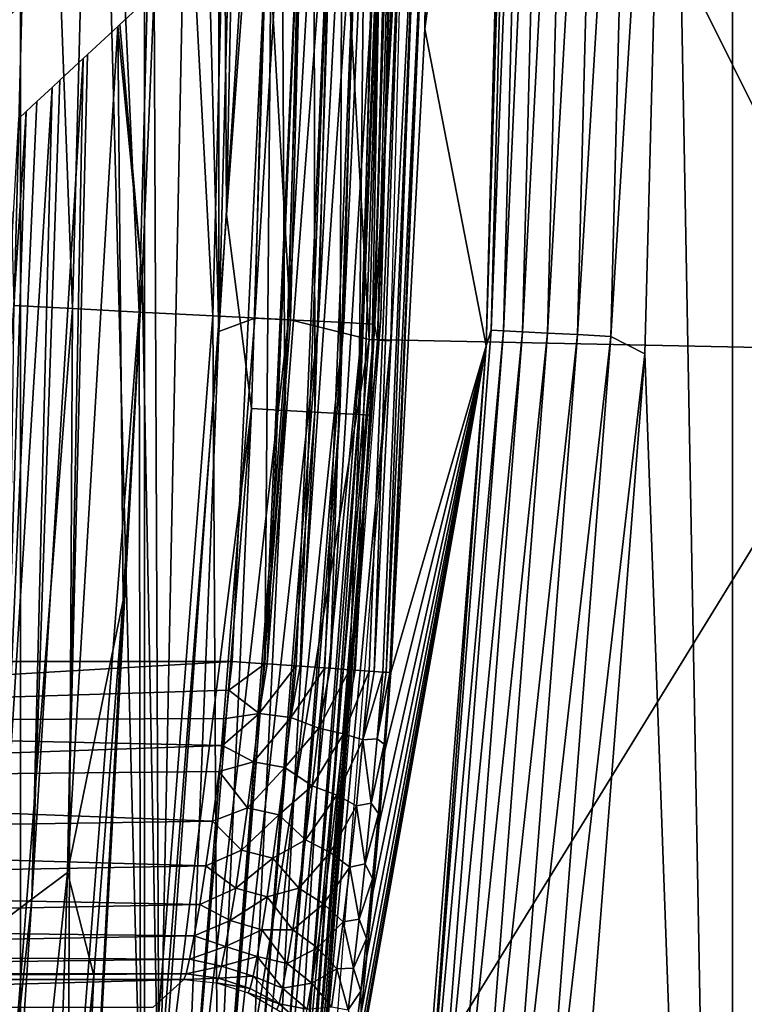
# Model space of a CAD drawing. Header units: millimetres. Extents: x -60 to 60, y -60 to 60.
# Tile 310 of 367: x 56.25 to 58.52, y -5.1 to -2. Entities that reach past the tile are written whole.
import ezdxf

# ---------------------------------------------------------------- set-up
doc = ezdxf.new("R2010")
doc.units = ezdxf.units.MM
doc.header["$LTSCALE"] = 81.481481
for name, color, linetype in [('1', 7, 'CONTINUOUS'), ('100', 7, 'CONTINUOUS'), ('116', 7, 'CONTINUOUS'), ('123', 7, 'CONTINUOUS'), ('183', 7, 'CONTINUOUS'), ('190', 7, 'CONTINUOUS'), ('198', 7, 'CONTINUOUS'), ('199', 7, 'CONTINUOUS'), ('2', 7, 'CONTINUOUS'), ('209', 7, 'CONTINUOUS'), ('210', 7, 'CONTINUOUS'), ('224', 7, 'CONTINUOUS'), ('226', 7, 'CONTINUOUS'), ('227', 7, 'CONTINUOUS'), ('291', 7, 'CONTINUOUS'), ('86', 7, 'CONTINUOUS')]:
    doc.layers.add(name, color=color, linetype=linetype)

msp = doc.modelspace()

# ---------------------------------------------------------------- linework, layer by layer
at = {"layer": '1', "color": 7, "linetype": 'Continuous', "true_color": 0xf5f5f5}
for points in [[(57.3448, -3.0049), (57.4234, 0), (58.933, -3.0374), (57.3448, -3.0049)], [(58.933, -3.0374), (57.4234, 0), (59.0112, 0), (58.933, -3.0374)], [(57.1089, -6.002), (57.3448, -3.0049), (58.933, -3.0374), (57.1089, -6.002)], [(58.6985, -6.0672), (57.1089, -6.002), (58.933, -3.0374), (58.6985, -6.0672)]]:
    msp.add_3dface(points, dxfattribs=at)
at = {"layer": '100', "color": 7, "linetype": 'Continuous', "true_color": 0xf5f5f5}
for points in [[(57.5198, -2.0275, 14.4913), (57.7914, 0, 28.0087), (57.5396, -1.3518, 14.4913), (57.5198, -2.0275, 14.4913)], [(57.7122, -3.0246, 28.0087), (57.7914, 0, 28.0087), (57.5198, -2.0275, 14.4913), (57.7122, -3.0246, 28.0087)], [(57.4126, -4.0525, 14.4913), (57.7122, -3.0246, 28.0087), (57.5198, -2.0275, 14.4913), (57.4126, -4.0525, 14.4913)], [(57.2661, -5.5434, 13.2474), (57.7122, -3.0246, 28.0087), (57.2755, -5.4864, 13.4703), (57.2661, -5.5434, 13.2474)], [(57.4748, -6.0408, 28.0087), (57.7122, -3.0246, 28.0087), (57.2661, -5.5434, 13.2474), (57.4748, -6.0408, 28.0087)], [(57.2755, -5.4864, 13.4703), (57.7122, -3.0246, 28.0087), (57.2878, -5.3957, 13.682), (57.2755, -5.4864, 13.4703)], [(57.2878, -5.3957, 13.682), (57.7122, -3.0246, 28.0087), (57.3027, -5.2729, 13.878), (57.2878, -5.3957, 13.682)], [(57.3027, -5.2729, 13.878), (57.7122, -3.0246, 28.0087), (57.3195, -5.1209, 14.0534), (57.3027, -5.2729, 13.878)], [(57.3195, -5.1209, 14.0534), (57.7122, -3.0246, 28.0087), (57.3378, -4.9431, 14.2039), (57.3195, -5.1209, 14.0534)], [(57.3378, -4.9431, 14.2039), (57.7122, -3.0246, 28.0087), (57.3568, -4.7437, 14.3256), (57.3378, -4.9431, 14.2039)], [(57.3568, -4.7437, 14.3256), (57.7122, -3.0246, 28.0087), (57.3758, -4.5274, 14.4155), (57.3568, -4.7437, 14.3256)], [(57.3758, -4.5274, 14.4155), (57.7122, -3.0246, 28.0087), (57.3945, -4.2976, 14.4715), (57.3758, -4.5274, 14.4155)], [(57.3945, -4.2976, 14.4715), (57.7122, -3.0246, 28.0087), (57.4126, -4.0525, 14.4913), (57.3945, -4.2976, 14.4715)]]:
    msp.add_3dface(points, dxfattribs=at)
at = {"layer": '116', "color": 7, "linetype": 'Continuous', "true_color": 0xf5f5f5}
for points in [[(56.3034, 0, -0.5022), (56.2288, -2.8984, -0.5022), (56.1516, 0, -0.7047), (56.3034, 0, -0.5022)], [(56.3034, 0, -0.5022), (56.4122, -2.9079, -0.3282), (56.2288, -2.8984, -0.5022), (56.3034, 0, -0.5022)], [(56.4871, 0, -0.3282), (56.4122, -2.9079, -0.3282), (56.3034, 0, -0.5022), (56.4871, 0, -0.3282)], [(56.4871, 0, -0.3282), (56.6222, -2.9187, -0.1875), (56.4122, -2.9079, -0.3282), (56.4871, 0, -0.3282)], [(56.6973, 0, -0.1875), (56.6222, -2.9187, -0.1875), (56.4871, 0, -0.3282), (56.6973, 0, -0.1875)], [(56.6973, 0, -0.1875), (56.8528, -2.9306, -0.0841), (56.6222, -2.9187, -0.1875), (56.6973, 0, -0.1875)], [(56.9283, 0, -0.0841), (56.8528, -2.9306, -0.0841), (56.6973, 0, -0.1875), (56.9283, 0, -0.0841)], [(56.9283, 0, -0.0841), (57.0975, -2.9432, -0.021), (56.8528, -2.9306, -0.0841), (56.9283, 0, -0.0841)], [(57.1733, 0, -0.021), (57.0975, -2.9432, -0.021), (56.9283, 0, -0.0841), (57.1733, 0, -0.021)], [(57.1733, 0, -0.021), (57.3448, -3.0049), (57.0975, -2.9432, -0.021), (57.1733, 0, -0.021)], [(57.4234, 0), (57.3448, -3.0049), (57.1733, 0, -0.021), (57.4234, 0)], [(56.4122, -2.9079, -0.3282), (56.1877, -5.8081, -0.3282), (56.2288, -2.8984, -0.5022), (56.4122, -2.9079, -0.3282)], [(56.4122, -2.9079, -0.3282), (56.3968, -5.8297, -0.1875), (56.1877, -5.8081, -0.3282), (56.4122, -2.9079, -0.3282)], [(56.6222, -2.9187, -0.1875), (56.3968, -5.8297, -0.1875), (56.4122, -2.9079, -0.3282), (56.6222, -2.9187, -0.1875)], [(56.6222, -2.9187, -0.1875), (56.6266, -5.8534, -0.0841), (56.3968, -5.8297, -0.1875), (56.6222, -2.9187, -0.1875)], [(56.8528, -2.9306, -0.0841), (56.6266, -5.8534, -0.0841), (56.6222, -2.9187, -0.1875), (56.8528, -2.9306, -0.0841)], [(56.8528, -2.9306, -0.0841), (56.8703, -5.8786, -0.021), (56.6266, -5.8534, -0.0841), (56.8528, -2.9306, -0.0841)], [(57.0975, -2.9432, -0.021), (56.8703, -5.8786, -0.021), (56.8528, -2.9306, -0.0841), (57.0975, -2.9432, -0.021)], [(57.0975, -2.9432, -0.021), (57.3448, -3.0049), (56.8703, -5.8786, -0.021), (57.0975, -2.9432, -0.021)], [(57.3448, -3.0049), (57.1089, -6.002), (56.8703, -5.8786, -0.021), (57.3448, -3.0049)]]:
    msp.add_3dface(points, dxfattribs=at)
at = {"layer": '123', "color": 7, "linetype": 'Continuous', "true_color": 0xf5f5f5}
for points in [[(57.7122, -3.0246, 28.0087), (57.7288, -2.9758, 28.118), (57.8055, 0, 28.118), (57.7122, -3.0246, 28.0087)], [(57.7914, 0, 28.0087), (57.7122, -3.0246, 28.0087), (57.8055, 0, 28.118), (57.7914, 0, 28.0087)], [(57.7667, -2.9777, 28.2221), (57.8434, 0, 28.2221), (57.7288, -2.9758, 28.118), (57.7667, -2.9777, 28.2221)], [(57.7288, -2.9758, 28.118), (57.8434, 0, 28.2221), (57.8055, 0, 28.118), (57.7288, -2.9758, 28.118)], [(57.8266, -2.9808, 28.3154), (57.9034, 0, 28.3154), (57.7667, -2.9777, 28.2221), (57.8266, -2.9808, 28.3154)], [(57.7667, -2.9777, 28.2221), (57.9034, 0, 28.3154), (57.8434, 0, 28.2221), (57.7667, -2.9777, 28.2221)], [(57.9055, -2.9849, 28.3931), (57.9824, 0, 28.3931), (57.8266, -2.9808, 28.3154), (57.9055, -2.9849, 28.3931)], [(57.8266, -2.9808, 28.3154), (57.9824, 0, 28.3931), (57.9034, 0, 28.3154), (57.8266, -2.9808, 28.3154)], [(57.9996, -2.9897, 28.4515), (58.0766, 0, 28.4515), (57.9055, -2.9849, 28.3931), (57.9996, -2.9897, 28.4515)], [(57.9055, -2.9849, 28.3931), (58.0766, 0, 28.4515), (57.9824, 0, 28.3931), (57.9055, -2.9849, 28.3931)], [(58.1042, -2.9951, 28.4877), (58.1813, 0, 28.4877), (57.9996, -2.9897, 28.4515), (58.1042, -2.9951, 28.4877)], [(57.9996, -2.9897, 28.4515), (58.1813, 0, 28.4877), (58.0766, 0, 28.4515), (57.9996, -2.9897, 28.4515)], [(58.1042, -2.9951, 28.4877), (58.2913, 0, 28.5), (58.1813, 0, 28.4877), (58.1042, -2.9951, 28.4877)], [(58.2115, -3.0503, 28.5), (58.2913, 0, 28.5), (58.1042, -2.9951, 28.4877), (58.2115, -3.0503, 28.5)], [(57.7122, -3.0246, 28.0087), (57.4991, -5.9436, 28.118), (57.7288, -2.9758, 28.118), (57.7122, -3.0246, 28.0087)], [(57.4991, -5.9436, 28.118), (57.7667, -2.9777, 28.2221), (57.7288, -2.9758, 28.118), (57.4991, -5.9436, 28.118)], [(57.5368, -5.9475, 28.2221), (57.7667, -2.9777, 28.2221), (57.4991, -5.9436, 28.118), (57.5368, -5.9475, 28.2221)], [(57.5368, -5.9475, 28.2221), (57.8266, -2.9808, 28.3154), (57.7667, -2.9777, 28.2221), (57.5368, -5.9475, 28.2221)], [(57.5965, -5.9537, 28.3154), (57.8266, -2.9808, 28.3154), (57.5368, -5.9475, 28.2221), (57.5965, -5.9537, 28.3154)], [(57.5965, -5.9537, 28.3154), (57.9055, -2.9849, 28.3931), (57.8266, -2.9808, 28.3154), (57.5965, -5.9537, 28.3154)], [(57.675, -5.9618, 28.3931), (57.9055, -2.9849, 28.3931), (57.5965, -5.9537, 28.3154), (57.675, -5.9618, 28.3931)], [(57.675, -5.9618, 28.3931), (57.9996, -2.9897, 28.4515), (57.9055, -2.9849, 28.3931), (57.675, -5.9618, 28.3931)], [(57.7687, -5.9715, 28.4515), (57.9996, -2.9897, 28.4515), (57.675, -5.9618, 28.3931), (57.7687, -5.9715, 28.4515)], [(57.7687, -5.9715, 28.4515), (58.1042, -2.9951, 28.4877), (57.9996, -2.9897, 28.4515), (57.7687, -5.9715, 28.4515)], [(57.8729, -5.9823, 28.4877), (58.1042, -2.9951, 28.4877), (57.7687, -5.9715, 28.4515), (57.8729, -5.9823, 28.4877)], [(57.8729, -5.9823, 28.4877), (58.2115, -3.0503, 28.5), (58.1042, -2.9951, 28.4877), (57.8729, -5.9823, 28.4877)], [(57.7122, -3.0246, 28.0087), (57.4748, -6.0408, 28.0087), (57.4991, -5.9436, 28.118), (57.7122, -3.0246, 28.0087)], [(57.9721, -6.0927, 28.5), (58.2115, -3.0503, 28.5), (57.8729, -5.9823, 28.4877), (57.9721, -6.0927, 28.5)]]:
    msp.add_3dface(points, dxfattribs=at)
at = {"layer": '183', "color": 7, "linetype": 'Continuous', "true_color": 0xf5f5f5}
for points in [[(56.7623, -5.0172, 13.0175), (53.6, -5.1047, 8), (56.6658, -5.1047, 8.0019), (56.7623, -5.0172, 13.0175)], [(53.6, -5.0172, 13.0175), (53.6, -5.1047, 8), (56.7623, -5.0172, 13.0175), (53.6, -5.0172, 13.0175)]]:
    msp.add_3dface(points, dxfattribs=at)
at = {"layer": '190', "color": 7, "linetype": 'Continuous', "true_color": 0xf5f5f5}
for points in [[(56.9139, -4.0173, 14), (53.6, -4.0173, 14), (53.6, -4.2103, 13.9812), (56.9139, -4.0173, 14)], [(56.9139, -4.0173, 14), (53.6, -4.2103, 13.9812), (56.9041, -4.1079, 13.9959), (56.9139, -4.0173, 14)], [(56.9041, -4.1079, 13.9959), (53.6, -4.2103, 13.9812), (56.8939, -4.1968, 13.9838), (56.9041, -4.1079, 13.9959)], [(56.8939, -4.1968, 13.9838), (53.6, -4.2103, 13.9812), (56.8836, -4.2819, 13.9644), (56.8939, -4.1968, 13.9838)], [(53.6, -4.2103, 13.9812), (53.6, -4.3961, 13.9255), (56.8836, -4.2819, 13.9644), (53.6, -4.2103, 13.9812)], [(56.8836, -4.2819, 13.9644), (53.6, -4.3961, 13.9255), (56.8733, -4.3637, 13.9381), (56.8836, -4.2819, 13.9644)], [(56.8733, -4.3637, 13.9381), (53.6, -4.3961, 13.9255), (56.8522, -4.5194, 13.8648), (56.8733, -4.3637, 13.9381)], [(53.6, -4.3961, 13.9255), (53.6, -4.5677, 13.8349), (56.8522, -4.5194, 13.8648), (53.6, -4.3961, 13.9255)], [(56.8522, -4.5194, 13.8648), (53.6, -4.5677, 13.8349), (56.8315, -4.6601, 13.7661), (56.8522, -4.5194, 13.8648)], [(53.6, -4.5677, 13.8349), (53.6, -4.7186, 13.7128), (56.8315, -4.6601, 13.7661), (53.6, -4.5677, 13.8349)], [(56.8315, -4.6601, 13.7661), (53.6, -4.7186, 13.7128), (56.8121, -4.7815, 13.645), (56.8315, -4.6601, 13.7661)], [(53.6, -4.7186, 13.7128), (53.6, -4.8431, 13.564), (56.8121, -4.7815, 13.645), (53.6, -4.7186, 13.7128)], [(56.8121, -4.7815, 13.645), (53.6, -4.8431, 13.564), (56.7948, -4.8802, 13.5054), (56.8121, -4.7815, 13.645)], [(53.6, -4.8431, 13.564), (53.6, -4.9365, 13.3939), (56.7948, -4.8802, 13.5054), (53.6, -4.8431, 13.564)], [(56.7948, -4.8802, 13.5054), (53.6, -4.9365, 13.3939), (56.7803, -4.9535, 13.3515), (56.7948, -4.8802, 13.5054)], [(53.6, -4.9365, 13.3939), (53.6, -4.9952, 13.2089), (56.7803, -4.9535, 13.3515), (53.6, -4.9365, 13.3939)], [(56.7803, -4.9535, 13.3515), (53.6, -4.9952, 13.2089), (56.7694, -4.9996, 13.1875), (56.7803, -4.9535, 13.3515)], [(53.6, -4.9952, 13.2089), (53.6, -5.0172, 13.0175), (56.7694, -4.9996, 13.1875), (53.6, -4.9952, 13.2089)], [(53.6, -5.0172, 13.0175), (56.7623, -5.0172, 13.0175), (56.7694, -4.9996, 13.1875), (53.6, -5.0172, 13.0175)]]:
    msp.add_3dface(points, dxfattribs=at)
at = {"layer": '198', "color": 7, "linetype": 'Continuous', "true_color": 0xf5f5f5}
for points in [[(57.0398, -1.3401, 14), (56.9139, -4.0173, 14), (57.0165, -4.0245, 14.0107), (57.0398, -1.3401, 14)], [(57.1363, -1.3424, 14.0094), (57.0398, -1.3401, 14), (57.0165, -4.0245, 14.0107), (57.1363, -1.3424, 14.0094)], [(57.0237, -4.0251, 14.0123), (57.1363, -1.3424, 14.0094), (57.0165, -4.0245, 14.0107), (57.0237, -4.0251, 14.0123)], [(57.2291, -1.3445, 14.0372), (57.1363, -1.3424, 14.0094), (57.0237, -4.0251, 14.0123), (57.2291, -1.3445, 14.0372)], [(57.1154, -4.0315, 14.0426), (57.2291, -1.3445, 14.0372), (57.0237, -4.0251, 14.0123), (57.1154, -4.0315, 14.0426)], [(57.1281, -4.0324, 14.0484), (57.2291, -1.3445, 14.0372), (57.1154, -4.0315, 14.0426), (57.1281, -4.0324, 14.0484)], [(57.3148, -1.3465, 14.0825), (57.2291, -1.3445, 14.0372), (57.1281, -4.0324, 14.0484), (57.3148, -1.3465, 14.0825)], [(57.2055, -4.0379, 14.0943), (57.3148, -1.3465, 14.0825), (57.1281, -4.0324, 14.0484), (57.2055, -4.0379, 14.0943)], [(57.222, -4.039, 14.1068), (57.3148, -1.3465, 14.0825), (57.2055, -4.0379, 14.0943), (57.222, -4.039, 14.1068)], [(57.3902, -1.3483, 14.1434), (57.3148, -1.3465, 14.0825), (57.222, -4.039, 14.1068), (57.3902, -1.3483, 14.1434)], [(57.283, -4.0434, 14.1637), (57.3902, -1.3483, 14.1434), (57.222, -4.039, 14.1068), (57.283, -4.0434, 14.1637)], [(57.3008, -4.0446, 14.1844), (57.3902, -1.3483, 14.1434), (57.283, -4.0434, 14.1637), (57.3008, -4.0446, 14.1844)], [(57.4524, -1.3498, 14.2177), (57.3902, -1.3483, 14.1434), (57.3008, -4.0446, 14.1844), (57.4524, -1.3498, 14.2177)], [(57.3445, -4.0477, 14.2476), (57.4524, -1.3498, 14.2177), (57.3008, -4.0446, 14.1844), (57.3445, -4.0477, 14.2476)], [(57.3606, -4.0488, 14.2775), (57.4524, -1.3498, 14.2177), (57.3445, -4.0477, 14.2476), (57.3606, -4.0488, 14.2775)], [(57.4991, -1.3509, 14.3026), (57.4524, -1.3498, 14.2177), (57.3606, -4.0488, 14.2775), (57.4991, -1.3509, 14.3026)], [(57.3873, -4.0507, 14.3425), (57.4991, -1.3509, 14.3026), (57.3606, -4.0488, 14.2775), (57.3873, -4.0507, 14.3425)], [(57.3985, -4.0515, 14.3815), (57.4991, -1.3509, 14.3026), (57.3873, -4.0507, 14.3425), (57.3985, -4.0515, 14.3815)], [(57.5285, -1.3516, 14.395), (57.4991, -1.3509, 14.3026), (57.3985, -4.0515, 14.3815), (57.5285, -1.3516, 14.395)], [(57.4096, -4.0523, 14.4442), (57.5285, -1.3516, 14.395), (57.3985, -4.0515, 14.3815), (57.4096, -4.0523, 14.4442)], [(57.4126, -4.0525, 14.4913), (57.5285, -1.3516, 14.395), (57.4096, -4.0523, 14.4442), (57.4126, -4.0525, 14.4913)], [(57.4126, -4.0525, 14.4913), (57.5198, -2.0275, 14.4913), (57.5285, -1.3516, 14.395), (57.4126, -4.0525, 14.4913)], [(57.5198, -2.0275, 14.4913), (57.5396, -1.3518, 14.4913), (57.5285, -1.3516, 14.395), (57.5198, -2.0275, 14.4913)]]:
    msp.add_3dface(points, dxfattribs=at)
at = {"layer": '199', "color": 7, "linetype": 'Continuous', "true_color": 0xf5f5f5}
for points in [[(56.9139, -4.0173, 14), (56.9041, -4.1079, 13.9959), (57.0165, -4.0245, 14.0107), (56.9139, -4.0173, 14)], [(57.0165, -4.0245, 14.0107), (56.9041, -4.1079, 13.9959), (56.9994, -4.1811, 13.9974), (57.0165, -4.0245, 14.0107)], [(57.0237, -4.0251, 14.0123), (57.0165, -4.0245, 14.0107), (56.9994, -4.1811, 13.9974), (57.0237, -4.0251, 14.0123)], [(57.1154, -4.0315, 14.0426), (57.0237, -4.0251, 14.0123), (56.9994, -4.1811, 13.9974), (57.1154, -4.0315, 14.0426)], [(57.0982, -4.1935, 14.0277), (57.1154, -4.0315, 14.0426), (56.9994, -4.1811, 13.9974), (57.0982, -4.1935, 14.0277)], [(57.1281, -4.0324, 14.0484), (57.1154, -4.0315, 14.0426), (57.0982, -4.1935, 14.0277), (57.1281, -4.0324, 14.0484)], [(57.2055, -4.0379, 14.0943), (57.1281, -4.0324, 14.0484), (57.0982, -4.1935, 14.0277), (57.2055, -4.0379, 14.0943)], [(57.1863, -4.2269, 14.0743), (57.2055, -4.0379, 14.0943), (57.0982, -4.1935, 14.0277), (57.1863, -4.2269, 14.0743)], [(57.222, -4.039, 14.1068), (57.2055, -4.0379, 14.0943), (57.1863, -4.2269, 14.0743), (57.222, -4.039, 14.1068)], [(57.283, -4.0434, 14.1637), (57.222, -4.039, 14.1068), (57.1863, -4.2269, 14.0743), (57.283, -4.0434, 14.1637)], [(57.2637, -4.2447, 14.1416), (57.283, -4.0434, 14.1637), (57.1863, -4.2269, 14.0743), (57.2637, -4.2447, 14.1416)], [(57.3008, -4.0446, 14.1844), (57.283, -4.0434, 14.1637), (57.2637, -4.2447, 14.1416), (57.3008, -4.0446, 14.1844)], [(57.3445, -4.0477, 14.2476), (57.3008, -4.0446, 14.1844), (57.2637, -4.2447, 14.1416), (57.3445, -4.0477, 14.2476)], [(57.3252, -4.2637, 14.2235), (57.3445, -4.0477, 14.2476), (57.2637, -4.2447, 14.1416), (57.3252, -4.2637, 14.2235)], [(57.3606, -4.0488, 14.2775), (57.3445, -4.0477, 14.2476), (57.3252, -4.2637, 14.2235), (57.3606, -4.0488, 14.2775)], [(57.3873, -4.0507, 14.3425), (57.3606, -4.0488, 14.2775), (57.3252, -4.2637, 14.2235), (57.3873, -4.0507, 14.3425)], [(57.37, -4.2603, 14.3208), (57.3873, -4.0507, 14.3425), (57.3252, -4.2637, 14.2235), (57.37, -4.2603, 14.3208)], [(57.3985, -4.0515, 14.3815), (57.3873, -4.0507, 14.3425), (57.37, -4.2603, 14.3208), (57.3985, -4.0515, 14.3815)], [(57.4096, -4.0523, 14.4442), (57.3985, -4.0515, 14.3815), (57.37, -4.2603, 14.3208), (57.4096, -4.0523, 14.4442)], [(57.3922, -4.2777, 14.421), (57.4096, -4.0523, 14.4442), (57.37, -4.2603, 14.3208), (57.3922, -4.2777, 14.421)], [(57.4126, -4.0525, 14.4913), (57.4096, -4.0523, 14.4442), (57.3922, -4.2777, 14.421), (57.4126, -4.0525, 14.4913)], [(57.3945, -4.2976, 14.4715), (57.4126, -4.0525, 14.4913), (57.3922, -4.2777, 14.421), (57.3945, -4.2976, 14.4715)], [(56.9041, -4.1079, 13.9959), (56.8939, -4.1968, 13.9838), (56.9994, -4.1811, 13.9974), (56.9041, -4.1079, 13.9959)], [(56.8939, -4.1968, 13.9838), (56.8836, -4.2819, 13.9644), (56.9994, -4.1811, 13.9974), (56.8939, -4.1968, 13.9838)], [(56.8836, -4.2819, 13.9644), (56.9811, -4.3334, 13.96), (56.9994, -4.1811, 13.9974), (56.8836, -4.2819, 13.9644)], [(56.9811, -4.3334, 13.96), (57.0982, -4.1935, 14.0277), (56.9994, -4.1811, 13.9974), (56.9811, -4.3334, 13.96)], [(57.0799, -4.3507, 13.988), (57.0982, -4.1935, 14.0277), (56.9811, -4.3334, 13.96), (57.0799, -4.3507, 13.988)], [(57.0799, -4.3507, 13.988), (57.1863, -4.2269, 14.0743), (57.0982, -4.1935, 14.0277), (57.0799, -4.3507, 13.988)], [(57.1658, -4.4089, 14.0222), (57.1863, -4.2269, 14.0743), (57.0799, -4.3507, 13.988), (57.1658, -4.4089, 14.0222)], [(57.1658, -4.4089, 14.0222), (57.2637, -4.2447, 14.1416), (57.1863, -4.2269, 14.0743), (57.1658, -4.4089, 14.0222)], [(57.2432, -4.4382, 14.0853), (57.2637, -4.2447, 14.1416), (57.1658, -4.4089, 14.0222), (57.2432, -4.4382, 14.0853)], [(57.2432, -4.4382, 14.0853), (57.3252, -4.2637, 14.2235), (57.2637, -4.2447, 14.1416), (57.2432, -4.4382, 14.0853)], [(57.3046, -4.4712, 14.1626), (57.3252, -4.2637, 14.2235), (57.2432, -4.4382, 14.0853), (57.3046, -4.4712, 14.1626)], [(57.3046, -4.4712, 14.1626), (57.3516, -4.4629, 14.2669), (57.3252, -4.2637, 14.2235), (57.3046, -4.4712, 14.1626)], [(57.3516, -4.4629, 14.2669), (57.37, -4.2603, 14.3208), (57.3252, -4.2637, 14.2235), (57.3516, -4.4629, 14.2669)], [(57.3516, -4.4629, 14.2669), (57.3922, -4.2777, 14.421), (57.37, -4.2603, 14.3208), (57.3516, -4.4629, 14.2669)], [(56.8836, -4.2819, 13.9644), (56.8733, -4.3637, 13.9381), (56.9811, -4.3334, 13.96), (56.8836, -4.2819, 13.9644)], [(57.3738, -4.4956, 14.3633), (57.3922, -4.2777, 14.421), (57.3516, -4.4629, 14.2669), (57.3738, -4.4956, 14.3633)], [(57.3738, -4.4956, 14.3633), (57.3945, -4.2976, 14.4715), (57.3922, -4.2777, 14.421), (57.3738, -4.4956, 14.3633)], [(57.3758, -4.5274, 14.4155), (57.3945, -4.2976, 14.4715), (57.3738, -4.4956, 14.3633), (57.3758, -4.5274, 14.4155)], [(56.8733, -4.3637, 13.9381), (56.9622, -4.4779, 13.8997), (56.9811, -4.3334, 13.96), (56.8733, -4.3637, 13.9381)], [(56.9622, -4.4779, 13.8997), (57.0799, -4.3507, 13.988), (56.9811, -4.3334, 13.96), (56.9622, -4.4779, 13.8997)], [(56.8733, -4.3637, 13.9381), (56.8522, -4.5194, 13.8648), (56.9622, -4.4779, 13.8997), (56.8733, -4.3637, 13.9381)], [(57.061, -4.4994, 13.9246), (57.0799, -4.3507, 13.988), (56.9622, -4.4779, 13.8997), (57.061, -4.4994, 13.9246)], [(57.061, -4.4994, 13.9246), (57.1658, -4.4089, 14.0222), (57.0799, -4.3507, 13.988), (57.061, -4.4994, 13.9246)], [(57.1447, -4.5784, 13.9399), (57.1658, -4.4089, 14.0222), (57.061, -4.4994, 13.9246), (57.1447, -4.5784, 13.9399)], [(57.1447, -4.5784, 13.9399), (57.2432, -4.4382, 14.0853), (57.1658, -4.4089, 14.0222), (57.1447, -4.5784, 13.9399)], [(57.2222, -4.6181, 13.997), (57.2432, -4.4382, 14.0853), (57.1447, -4.5784, 13.9399), (57.2222, -4.6181, 13.997)], [(57.2222, -4.6181, 13.997), (57.3046, -4.4712, 14.1626), (57.2432, -4.4382, 14.0853), (57.2222, -4.6181, 13.997)], [(56.8522, -4.5194, 13.8648), (56.9434, -4.6111, 13.8179), (56.9622, -4.4779, 13.8997), (56.8522, -4.5194, 13.8648)], [(56.9434, -4.6111, 13.8179), (57.061, -4.4994, 13.9246), (56.9622, -4.4779, 13.8997), (56.9434, -4.6111, 13.8179)], [(57.2836, -4.6639, 14.0675), (57.3046, -4.4712, 14.1626), (57.2222, -4.6181, 13.997), (57.2836, -4.6639, 14.0675)], [(57.2836, -4.6639, 14.0675), (57.3327, -4.6536, 14.1827), (57.3046, -4.4712, 14.1626), (57.2836, -4.6639, 14.0675)], [(57.3327, -4.6536, 14.1827), (57.3516, -4.4629, 14.2669), (57.3046, -4.4712, 14.1626), (57.3327, -4.6536, 14.1827)], [(57.3327, -4.6536, 14.1827), (57.3738, -4.4956, 14.3633), (57.3516, -4.4629, 14.2669), (57.3327, -4.6536, 14.1827)], [(56.8522, -4.5194, 13.8648), (56.8315, -4.6601, 13.7661), (56.9434, -4.6111, 13.8179), (56.8522, -4.5194, 13.8648)], [(57.0421, -4.6361, 13.8392), (57.061, -4.4994, 13.9246), (56.9434, -4.6111, 13.8179), (57.0421, -4.6361, 13.8392)], [(57.0421, -4.6361, 13.8392), (57.1447, -4.5784, 13.9399), (57.061, -4.4994, 13.9246), (57.0421, -4.6361, 13.8392)], [(57.3549, -4.7009, 14.2728), (57.3738, -4.4956, 14.3633), (57.3327, -4.6536, 14.1827), (57.3549, -4.7009, 14.2728)], [(57.3549, -4.7009, 14.2728), (57.3758, -4.5274, 14.4155), (57.3738, -4.4956, 14.3633), (57.3549, -4.7009, 14.2728)], [(57.3568, -4.7437, 14.3256), (57.3758, -4.5274, 14.4155), (57.3549, -4.7009, 14.2728), (57.3568, -4.7437, 14.3256)], [(57.124, -4.7306, 13.8303), (57.1447, -4.5784, 13.9399), (57.0421, -4.6361, 13.8392), (57.124, -4.7306, 13.8303)], [(57.124, -4.7306, 13.8303), (57.2222, -4.6181, 13.997), (57.1447, -4.5784, 13.9399), (57.124, -4.7306, 13.8303)], [(56.8315, -4.6601, 13.7661), (56.9252, -4.7301, 13.7166), (56.9434, -4.6111, 13.8179), (56.8315, -4.6601, 13.7661)], [(56.9252, -4.7301, 13.7166), (57.0421, -4.6361, 13.8392), (56.9434, -4.6111, 13.8179), (56.9252, -4.7301, 13.7166)], [(57.024, -4.7578, 13.7341), (57.0421, -4.6361, 13.8392), (56.9252, -4.7301, 13.7166), (57.024, -4.7578, 13.7341)], [(57.024, -4.7578, 13.7341), (57.124, -4.7306, 13.8303), (57.0421, -4.6361, 13.8392), (57.024, -4.7578, 13.7341)], [(57.2015, -4.7794, 13.8799), (57.2222, -4.6181, 13.997), (57.124, -4.7306, 13.8303), (57.2015, -4.7794, 13.8799)], [(57.2015, -4.7794, 13.8799), (57.2836, -4.6639, 14.0675), (57.2222, -4.6181, 13.997), (57.2015, -4.7794, 13.8799)], [(56.8315, -4.6601, 13.7661), (56.8121, -4.7815, 13.645), (56.9252, -4.7301, 13.7166), (56.8315, -4.6601, 13.7661)], [(57.2629, -4.8365, 13.9416), (57.2836, -4.6639, 14.0675), (57.2015, -4.7794, 13.8799), (57.2629, -4.8365, 13.9416)], [(57.2629, -4.8365, 13.9416), (57.3139, -4.8281, 14.0707), (57.2836, -4.6639, 14.0675), (57.2629, -4.8365, 13.9416)], [(57.3139, -4.8281, 14.0707), (57.3327, -4.6536, 14.1827), (57.2836, -4.6639, 14.0675), (57.3139, -4.8281, 14.0707)], [(57.3139, -4.8281, 14.0707), (57.3549, -4.7009, 14.2728), (57.3327, -4.6536, 14.1827), (57.3139, -4.8281, 14.0707)], [(57.3361, -4.8886, 14.1524), (57.3549, -4.7009, 14.2728), (57.3139, -4.8281, 14.0707), (57.3361, -4.8886, 14.1524)], [(57.3361, -4.8886, 14.1524), (57.3568, -4.7437, 14.3256), (57.3549, -4.7009, 14.2728), (57.3361, -4.8886, 14.1524)], [(56.8121, -4.7815, 13.645), (56.9083, -4.8319, 13.5983), (56.9252, -4.7301, 13.7166), (56.8121, -4.7815, 13.645)], [(56.9083, -4.8319, 13.5983), (57.024, -4.7578, 13.7341), (56.9252, -4.7301, 13.7166), (56.9083, -4.8319, 13.5983)], [(57.1046, -4.8613, 13.6969), (57.124, -4.7306, 13.8303), (57.024, -4.7578, 13.7341), (57.1046, -4.8613, 13.6969)], [(57.1046, -4.8613, 13.6969), (57.2015, -4.7794, 13.8799), (57.124, -4.7306, 13.8303), (57.1046, -4.8613, 13.6969)], [(57.0072, -4.8616, 13.6119), (57.024, -4.7578, 13.7341), (56.9083, -4.8319, 13.5983), (57.0072, -4.8616, 13.6119)], [(57.0072, -4.8616, 13.6119), (57.1046, -4.8613, 13.6969), (57.024, -4.7578, 13.7341), (57.0072, -4.8616, 13.6119)], [(57.3378, -4.9431, 14.2039), (57.3568, -4.7437, 14.3256), (57.3361, -4.8886, 14.1524), (57.3378, -4.9431, 14.2039)], [(56.8121, -4.7815, 13.645), (56.7948, -4.8802, 13.5054), (56.9083, -4.8319, 13.5983), (56.8121, -4.7815, 13.645)], [(57.182, -4.9176, 13.7378), (57.2015, -4.7794, 13.8799), (57.1046, -4.8613, 13.6969), (57.182, -4.9176, 13.7378)], [(57.182, -4.9176, 13.7378), (57.2629, -4.8365, 13.9416), (57.2015, -4.7794, 13.8799), (57.182, -4.9176, 13.7378)], [(57.2958, -4.9824, 13.9339), (57.3139, -4.8281, 14.0707), (57.2629, -4.8365, 13.9416), (57.2958, -4.9824, 13.9339)], [(57.2958, -4.9824, 13.9339), (57.3361, -4.8886, 14.1524), (57.3139, -4.8281, 14.0707), (57.2958, -4.9824, 13.9339)], [(56.7948, -4.8802, 13.5054), (56.8933, -4.9143, 13.4658), (56.9083, -4.8319, 13.5983), (56.7948, -4.8802, 13.5054)], [(56.8933, -4.9143, 13.4658), (57.0072, -4.8616, 13.6119), (56.9083, -4.8319, 13.5983), (56.8933, -4.9143, 13.4658)], [(57.0872, -4.9671, 13.5439), (57.1046, -4.8613, 13.6969), (57.0072, -4.8616, 13.6119), (57.0872, -4.9671, 13.5439)], [(57.0872, -4.9671, 13.5439), (57.182, -4.9176, 13.7378), (57.1046, -4.8613, 13.6969), (57.0872, -4.9671, 13.5439)], [(57.2435, -4.9842, 13.7891), (57.2629, -4.8365, 13.9416), (57.182, -4.9176, 13.7378), (57.2435, -4.9842, 13.7891)], [(57.2435, -4.9842, 13.7891), (57.2958, -4.9824, 13.9339), (57.2629, -4.8365, 13.9416), (57.2435, -4.9842, 13.7891)], [(56.7948, -4.8802, 13.5054), (56.7803, -4.9535, 13.3515), (56.8933, -4.9143, 13.4658), (56.7948, -4.8802, 13.5054)], [(56.9923, -4.9453, 13.4755), (57.0072, -4.8616, 13.6119), (56.8933, -4.9143, 13.4658), (56.9923, -4.9453, 13.4755)], [(56.9923, -4.9453, 13.4755), (57.0872, -4.9671, 13.5439), (57.0072, -4.8616, 13.6119), (56.9923, -4.9453, 13.4755)], [(57.3181, -5.0547, 14.0054), (57.3361, -4.8886, 14.1524), (57.2958, -4.9824, 13.9339), (57.3181, -5.0547, 14.0054)], [(57.3181, -5.0547, 14.0054), (57.3378, -4.9431, 14.2039), (57.3361, -4.8886, 14.1524), (57.3181, -5.0547, 14.0054)], [(56.7803, -4.9535, 13.3515), (56.8809, -4.9753, 13.3222), (56.8933, -4.9143, 13.4658), (56.7803, -4.9535, 13.3515)], [(56.8809, -4.9753, 13.3222), (56.9923, -4.9453, 13.4755), (56.8933, -4.9143, 13.4658), (56.8809, -4.9753, 13.3222)], [(57.1647, -5.0292, 13.5752), (57.182, -4.9176, 13.7378), (57.0872, -4.9671, 13.5439), (57.1647, -5.0292, 13.5752)], [(57.1647, -5.0292, 13.5752), (57.2435, -4.9842, 13.7891), (57.182, -4.9176, 13.7378), (57.1647, -5.0292, 13.5752)], [(56.7803, -4.9535, 13.3515), (56.7694, -4.9996, 13.1875), (56.8809, -4.9753, 13.3222), (56.7803, -4.9535, 13.3515)], [(56.9799, -5.007, 13.3281), (56.9923, -4.9453, 13.4755), (56.8809, -4.9753, 13.3222), (56.9799, -5.007, 13.3281)], [(56.9799, -5.007, 13.3281), (57.0726, -5.0452, 13.3758), (56.9923, -4.9453, 13.4755), (56.9799, -5.007, 13.3281)], [(57.0726, -5.0452, 13.3758), (57.0872, -4.9671, 13.5439), (56.9923, -4.9453, 13.4755), (57.0726, -5.0452, 13.3758)], [(57.3195, -5.1209, 14.0534), (57.3378, -4.9431, 14.2039), (57.3181, -5.0547, 14.0054), (57.3195, -5.1209, 14.0534)], [(56.7694, -4.9996, 13.1875), (56.8714, -5.0134, 13.171), (56.8809, -4.9753, 13.3222), (56.7694, -4.9996, 13.1875)], [(56.8714, -5.0134, 13.171), (56.9799, -5.007, 13.3281), (56.8809, -4.9753, 13.3222), (56.8714, -5.0134, 13.171)], [(57.0726, -5.0452, 13.3758), (57.1647, -5.0292, 13.5752), (57.0872, -4.9671, 13.5439), (57.0726, -5.0452, 13.3758)], [(57.2262, -5.1033, 13.6148), (57.2435, -4.9842, 13.7891), (57.1647, -5.0292, 13.5752), (57.2262, -5.1033, 13.6148)], [(57.2262, -5.1033, 13.6148), (57.2791, -5.1132, 13.776), (57.2435, -4.9842, 13.7891), (57.2262, -5.1033, 13.6148)], [(57.2791, -5.1132, 13.776), (57.2958, -4.9824, 13.9339), (57.2435, -4.9842, 13.7891), (57.2791, -5.1132, 13.776)], [(57.2791, -5.1132, 13.776), (57.3181, -5.0547, 14.0054), (57.2958, -4.9824, 13.9339), (57.2791, -5.1132, 13.776)], [(56.7694, -4.9996, 13.1875), (56.7623, -5.0172, 13.0175), (56.8714, -5.0134, 13.171), (56.7694, -4.9996, 13.1875)], [(56.7623, -5.0172, 13.0175), (56.8652, -5.0279, 13.0157), (56.8714, -5.0134, 13.171), (56.7623, -5.0172, 13.0175)], [(56.8652, -5.0279, 13.0157), (56.9704, -5.0454, 13.1732), (56.8714, -5.0134, 13.171), (56.8652, -5.0279, 13.0157)], [(56.9704, -5.0454, 13.1732), (56.9799, -5.007, 13.3281), (56.8714, -5.0134, 13.171), (56.9704, -5.0454, 13.1732)], [(56.9704, -5.0454, 13.1732), (57.0616, -5.0938, 13.1973), (56.9799, -5.007, 13.3281), (56.9704, -5.0454, 13.1732)], [(57.0616, -5.0938, 13.1973), (57.0726, -5.0452, 13.3758), (56.9799, -5.007, 13.3281), (57.0616, -5.0938, 13.1973)], [(56.9643, -5.0598, 13.0143), (56.9704, -5.0454, 13.1732), (56.8652, -5.0279, 13.0157), (56.9643, -5.0598, 13.0143)], [(56.9643, -5.0598, 13.0143), (57.0616, -5.0938, 13.1973), (56.9704, -5.0454, 13.1732), (56.9643, -5.0598, 13.0143)], [(57.0616, -5.0938, 13.1973), (57.1502, -5.1114, 13.3968), (57.0726, -5.0452, 13.3758), (57.0616, -5.0938, 13.1973)], [(57.1502, -5.1114, 13.3968), (57.1647, -5.0292, 13.5752), (57.0726, -5.0452, 13.3758), (57.1502, -5.1114, 13.3968)], [(57.1502, -5.1114, 13.3968), (57.2262, -5.1033, 13.6148), (57.1647, -5.0292, 13.5752), (57.1502, -5.1114, 13.3968)], [(57.0546, -5.1116, 13.0135), (57.0616, -5.0938, 13.1973), (56.9643, -5.0598, 13.0143), (57.0546, -5.1116, 13.0135)], [(57.3014, -5.1957, 13.8356), (57.3181, -5.0547, 14.0054), (57.2791, -5.1132, 13.776), (57.3014, -5.1957, 13.8356)], [(57.3014, -5.1957, 13.8356), (57.3195, -5.1209, 14.0534), (57.3181, -5.0547, 14.0054), (57.3014, -5.1957, 13.8356)], [(57.0546, -5.1116, 13.0135), (57.1392, -5.1624, 13.2077), (57.0616, -5.0938, 13.1973), (57.0546, -5.1116, 13.0135)], [(57.1392, -5.1624, 13.2077), (57.1502, -5.1114, 13.3968), (57.0616, -5.0938, 13.1973), (57.1392, -5.1624, 13.2077)]]:
    msp.add_3dface(points, dxfattribs=at)
at = {"layer": '2', "color": 7, "linetype": 'Continuous', "true_color": 0xf5f5f5}
for points in [[(58.4868, -10.6583, 28.5), (58.4868, 10.6583, 28.5), (58.2913, 0, 28.5), (58.4868, -10.6583, 28.5)], [(58.9579, -7.6333, 28.5), (58.4868, 10.6583, 28.5), (58.4868, -10.6583, 28.5), (58.9579, -7.6333, 28.5)], [(58.9579, 7.6333, 28.5), (58.4868, 10.6583, 28.5), (58.9579, -7.6333, 28.5), (58.9579, 7.6333, 28.5)], [(58.2115, -3.0503, 28.5), (58.4868, -10.6583, 28.5), (58.2913, 0, 28.5), (58.2115, -3.0503, 28.5)], [(57.9721, -6.0927, 28.5), (58.4868, -10.6583, 28.5), (58.2115, -3.0503, 28.5), (57.9721, -6.0927, 28.5)]]:
    msp.add_3dface(points, dxfattribs=at)
at = {"layer": '209', "color": 151, "linetype": 'Continuous', "true_color": 0x7dbfed}
for points in [[(55.7056, 11.8402, 28.5), (56.2489, -8.9086, 28.5), (56.2489, 8.9086, 28.5), (55.7056, 11.8402, 28.5)], [(55.7056, -11.8402, 28.5), (56.2489, -8.9086, 28.5), (55.7056, 11.8402, 28.5), (55.7056, -11.8402, 28.5)], [(56.2489, 8.9086, 28.5), (56.6381, -5.9525, 28.5), (56.6381, 5.9525, 28.5), (56.2489, 8.9086, 28.5)], [(56.2489, -8.9086, 28.5), (56.6381, -5.9525, 28.5), (56.2489, 8.9086, 28.5), (56.2489, -8.9086, 28.5)], [(56.6381, 5.9525, 28.5), (56.872, -2.9801, 28.5), (56.872, 2.9801, 28.5), (56.6381, 5.9525, 28.5)], [(56.6381, -5.9525, 28.5), (56.872, -2.9801, 28.5), (56.6381, 5.9525, 28.5), (56.6381, -5.9525, 28.5)], [(56.872, -2.9801, 28.5), (56.95, 0, 28.5), (56.872, 2.9801, 28.5), (56.872, -2.9801, 28.5)]]:
    msp.add_3dface(points, dxfattribs=at)
at = {"layer": '210', "color": 151, "linetype": 'Continuous', "true_color": 0x7dbfed}
for points in [[(56.685, -5.5526, 25.5), (56.6685, -1.9141, 25.5), (56.8616, 3.2826, 25.5), (56.685, -5.5526, 25.5)], [(56.8964, -2.6119, 25.5), (56.685, -5.5526, 25.5), (56.8616, 3.2826, 25.5), (56.8964, -2.6119, 25.5)], [(56.9553, 0.3359, 25.5), (56.8964, -2.6119, 25.5), (56.8616, 3.2826, 25.5), (56.9553, 0.3359, 25.5)], [(56.6312, -2.8085, 25.5), (56.6685, -1.9141, 25.5), (56.685, -5.5526, 25.5), (56.6312, -2.8085, 25.5)], [(56.5716, -3.825, 25.5), (56.6312, -2.8085, 25.5), (56.3217, -8.4785, 25.5), (56.5716, -3.825, 25.5)], [(56.3217, -8.4785, 25.5), (56.6312, -2.8085, 25.5), (56.685, -5.5526, 25.5), (56.3217, -8.4785, 25.5)], [(56.4795, -5.0051, 25.5), (56.5716, -3.825, 25.5), (56.3217, -8.4785, 25.5), (56.4795, -5.0051, 25.5)], [(56.3408, -6.3793, 25.5), (56.4795, -5.0051, 25.5), (56.3217, -8.4785, 25.5), (56.3408, -6.3793, 25.5)]]:
    msp.add_3dface(points, dxfattribs=at)
at = {"layer": '224', "color": 151, "linetype": 'Continuous', "true_color": 0x7dbfed}
for points in [[(56.8964, -2.6119, 25.5), (56.9553, 0.3359, 25.5), (57.0653, -0.3451, 25.5123), (56.8964, -2.6119, 25.5)], [(57.4411, -0.3474, 25.882), (57.4562, 0, 25.9913), (57.3812, -2.9356, 25.9913), (57.4411, -0.3474, 25.882)], [(56.9753, -3.222, 25.5123), (56.8964, -2.6119, 25.5), (57.0653, -0.3451, 25.5123), (56.9753, -3.222, 25.5123)], [(56.9753, -3.222, 25.5123), (57.0653, -0.3451, 25.5123), (57.0799, -3.2279, 25.5485), (56.9753, -3.222, 25.5123)], [(57.0799, -3.2279, 25.5485), (57.0653, -0.3451, 25.5123), (57.17, -0.3458, 25.5485), (57.0799, -3.2279, 25.5485)], [(57.0799, -3.2279, 25.5485), (57.17, -0.3458, 25.5485), (57.1739, -3.2332, 25.6069), (57.0799, -3.2279, 25.5485)], [(57.1739, -3.2332, 25.6069), (57.17, -0.3458, 25.5485), (57.2642, -0.3463, 25.6069), (57.1739, -3.2332, 25.6069)], [(57.1739, -3.2332, 25.6069), (57.2642, -0.3463, 25.6069), (57.2528, -3.2377, 25.6846), (57.1739, -3.2332, 25.6069)], [(57.2528, -3.2377, 25.6846), (57.2642, -0.3463, 25.6069), (57.3432, -0.3468, 25.6846), (57.2528, -3.2377, 25.6846)], [(57.2528, -3.2377, 25.6846), (57.3432, -0.3468, 25.6846), (57.3127, -3.2411, 25.7779), (57.2528, -3.2377, 25.6846)], [(57.3127, -3.2411, 25.7779), (57.3432, -0.3468, 25.6846), (57.4032, -0.3472, 25.7779), (57.3127, -3.2411, 25.7779)], [(57.3505, -3.2432, 25.882), (57.3127, -3.2411, 25.7779), (57.4032, -0.3472, 25.7779), (57.3505, -3.2432, 25.882)], [(57.4411, -0.3474, 25.882), (57.3505, -3.2432, 25.882), (57.4032, -0.3472, 25.7779), (57.4411, -0.3474, 25.882)], [(57.3505, -3.2432, 25.882), (57.4411, -0.3474, 25.882), (57.3812, -2.9356, 25.9913), (57.3505, -3.2432, 25.882)], [(56.685, -5.5526, 25.5), (56.8964, -2.6119, 25.5), (56.9753, -3.222, 25.5123), (56.685, -5.5526, 25.5)], [(57.1562, -5.8635, 25.9913), (57.3505, -3.2432, 25.882), (57.3812, -2.9356, 25.9913), (57.1562, -5.8635, 25.9913)], [(56.7404, -6.0907, 25.5123), (56.685, -5.5526, 25.5), (56.9753, -3.222, 25.5123), (56.7404, -6.0907, 25.5123)], [(56.7404, -6.0907, 25.5123), (56.9753, -3.222, 25.5123), (56.8445, -6.1018, 25.5485), (56.7404, -6.0907, 25.5123)], [(56.8445, -6.1018, 25.5485), (56.9753, -3.222, 25.5123), (57.0799, -3.2279, 25.5485), (56.8445, -6.1018, 25.5485)], [(56.8445, -6.1018, 25.5485), (57.0799, -3.2279, 25.5485), (56.9382, -6.1119, 25.6069), (56.8445, -6.1018, 25.5485)], [(56.9382, -6.1119, 25.6069), (57.0799, -3.2279, 25.5485), (57.1739, -3.2332, 25.6069), (56.9382, -6.1119, 25.6069)], [(56.9382, -6.1119, 25.6069), (57.1739, -3.2332, 25.6069), (57.0167, -6.1203, 25.6846), (56.9382, -6.1119, 25.6069)], [(57.0167, -6.1203, 25.6846), (57.1739, -3.2332, 25.6069), (57.2528, -3.2377, 25.6846), (57.0167, -6.1203, 25.6846)], [(57.0167, -6.1203, 25.6846), (57.2528, -3.2377, 25.6846), (57.0763, -6.1267, 25.7779), (57.0167, -6.1203, 25.6846)], [(57.0763, -6.1267, 25.7779), (57.2528, -3.2377, 25.6846), (57.3127, -3.2411, 25.7779), (57.0763, -6.1267, 25.7779)], [(57.1141, -6.1308, 25.882), (57.0763, -6.1267, 25.7779), (57.3127, -3.2411, 25.7779), (57.1141, -6.1308, 25.882)], [(57.3505, -3.2432, 25.882), (57.1141, -6.1308, 25.882), (57.3127, -3.2411, 25.7779), (57.3505, -3.2432, 25.882)], [(57.1141, -6.1308, 25.882), (57.3505, -3.2432, 25.882), (57.1562, -5.8635, 25.9913), (57.1141, -6.1308, 25.882)]]:
    msp.add_3dface(points, dxfattribs=at)
at = {"layer": '226', "color": 151, "linetype": 'Continuous', "true_color": 0x7dbfed}
for points in [[(57.4125, -3.0089, 28), (57.4913, 0, 28), (57.3713, -3.0067, 28), (57.4125, -3.0089, 28)], [(57.4913, 0, 28), (57.45, 0, 28), (57.3713, -3.0067, 28), (57.4913, 0, 28)], [(57.1353, -6.0051, 28), (57.4125, -3.0089, 28), (57.3713, -3.0067, 28), (57.1353, -6.0051, 28)], [(57.1763, -6.0095, 28), (57.4125, -3.0089, 28), (57.1353, -6.0051, 28), (57.1763, -6.0095, 28)]]:
    msp.add_3dface(points, dxfattribs=at)
at = {"layer": '227', "color": 151, "linetype": 'Continuous', "true_color": 0x7dbfed}
for points in [[(56.95, 0, 28.5), (56.872, -2.9801, 28.5), (57.0607, 0, 28.4876), (56.95, 0, 28.5)], [(57.0607, 0, 28.4876), (56.872, -2.9801, 28.5), (56.9851, -2.9374, 28.4876), (57.0607, 0, 28.4876)], [(57.1665, 0, 28.4507), (56.9851, -2.9374, 28.4876), (57.0907, -2.9429, 28.4507), (57.1665, 0, 28.4507)], [(57.0607, 0, 28.4876), (56.9851, -2.9374, 28.4876), (57.1665, 0, 28.4507), (57.0607, 0, 28.4876)], [(57.2615, 0, 28.3911), (57.0907, -2.9429, 28.4507), (57.1856, -2.9477, 28.3911), (57.2615, 0, 28.3911)], [(57.1665, 0, 28.4507), (57.0907, -2.9429, 28.4507), (57.2615, 0, 28.3911), (57.1665, 0, 28.4507)], [(57.3408, 0, 28.3119), (57.1856, -2.9477, 28.3911), (57.2647, -2.9518, 28.3119), (57.3408, 0, 28.3119)], [(57.2615, 0, 28.3911), (57.1856, -2.9477, 28.3911), (57.3408, 0, 28.3119), (57.2615, 0, 28.3911)], [(57.4004, 0, 28.217), (57.2647, -2.9518, 28.3119), (57.3243, -2.9549, 28.217), (57.4004, 0, 28.217)], [(57.3408, 0, 28.3119), (57.2647, -2.9518, 28.3119), (57.4004, 0, 28.217), (57.3408, 0, 28.3119)], [(57.4375, 0, 28.1113), (57.3243, -2.9549, 28.217), (57.3613, -2.9568, 28.1113), (57.4375, 0, 28.1113)], [(57.4004, 0, 28.217), (57.3243, -2.9549, 28.217), (57.4375, 0, 28.1113), (57.4004, 0, 28.217)], [(57.45, 0, 28), (57.4375, 0, 28.1113), (57.3613, -2.9568, 28.1113), (57.45, 0, 28)], [(57.3713, -3.0067, 28), (57.45, 0, 28), (57.3613, -2.9568, 28.1113), (57.3713, -3.0067, 28)], [(56.9851, -2.9374, 28.4876), (56.7583, -5.867, 28.4876), (57.0907, -2.9429, 28.4507), (56.9851, -2.9374, 28.4876)], [(56.9851, -2.9374, 28.4876), (56.872, -2.9801, 28.5), (56.7583, -5.867, 28.4876), (56.9851, -2.9374, 28.4876)], [(57.0907, -2.9429, 28.4507), (56.7583, -5.867, 28.4876), (56.8635, -5.8779, 28.4507), (57.0907, -2.9429, 28.4507)], [(57.0907, -2.9429, 28.4507), (56.8635, -5.8779, 28.4507), (57.1856, -2.9477, 28.3911), (57.0907, -2.9429, 28.4507)], [(57.1856, -2.9477, 28.3911), (56.8635, -5.8779, 28.4507), (56.958, -5.8877, 28.3911), (57.1856, -2.9477, 28.3911)], [(57.1856, -2.9477, 28.3911), (56.958, -5.8877, 28.3911), (57.2647, -2.9518, 28.3119), (57.1856, -2.9477, 28.3911)], [(57.2647, -2.9518, 28.3119), (56.958, -5.8877, 28.3911), (57.0369, -5.8958, 28.3119), (57.2647, -2.9518, 28.3119)], [(57.2647, -2.9518, 28.3119), (57.0369, -5.8958, 28.3119), (57.3243, -2.9549, 28.217), (57.2647, -2.9518, 28.3119)], [(57.3243, -2.9549, 28.217), (57.0369, -5.8958, 28.3119), (57.0962, -5.902, 28.217), (57.3243, -2.9549, 28.217)], [(57.3243, -2.9549, 28.217), (57.0962, -5.902, 28.217), (57.3613, -2.9568, 28.1113), (57.3243, -2.9549, 28.217)], [(57.3613, -2.9568, 28.1113), (57.0962, -5.902, 28.217), (57.133, -5.9058, 28.1113), (57.3613, -2.9568, 28.1113)], [(57.3713, -3.0067, 28), (57.3613, -2.9568, 28.1113), (57.133, -5.9058, 28.1113), (57.3713, -3.0067, 28)], [(56.872, -2.9801, 28.5), (56.6381, -5.9525, 28.5), (56.7583, -5.867, 28.4876), (56.872, -2.9801, 28.5)], [(57.1353, -6.0051, 28), (57.3713, -3.0067, 28), (57.133, -5.9058, 28.1113), (57.1353, -6.0051, 28)]]:
    msp.add_3dface(points, dxfattribs=at)
at = {"layer": '291', "color": 151, "linetype": 'Continuous', "true_color": 0x7dbfed}
for points in [[(56.6685, -1.9141, 25.5), (56.6312, -2.8085, 25.5), (56.561, -2.0143, 25.4891), (56.6685, -1.9141, 25.5)], [(56.5716, -3.825, 25.5), (56.3968, -4.6815, 25.4877), (56.5547, -2.0203, 25.4877), (56.5716, -3.825, 25.5)], [(56.5547, -2.0203, 25.4877), (56.3968, -4.6815, 25.4877), (56.4598, -2.1086, 25.4575), (56.5547, -2.0203, 25.4877)], [(56.6312, -2.8085, 25.5), (56.5547, -2.0203, 25.4877), (56.561, -2.0143, 25.4891), (56.6312, -2.8085, 25.5)], [(56.6312, -2.8085, 25.5), (56.5716, -3.825, 25.5), (56.5547, -2.0203, 25.4877), (56.6312, -2.8085, 25.5)], [(56.2847, -4.7653, 25.4515), (56.4461, -2.1214, 25.4515), (56.3968, -4.6815, 25.4877), (56.2847, -4.7653, 25.4515)], [(56.4461, -2.1214, 25.4515), (56.2847, -4.7653, 25.4515), (56.3725, -2.1897, 25.4103), (56.4461, -2.1214, 25.4515)], [(56.3968, -4.6815, 25.4877), (56.4461, -2.1214, 25.4515), (56.4598, -2.1086, 25.4575), (56.3968, -4.6815, 25.4877)], [(56.2847, -4.7653, 25.4515), (56.3482, -2.2123, 25.393), (56.3725, -2.1897, 25.4103), (56.2847, -4.7653, 25.4515)], [(56.1837, -4.8405, 25.3931), (56.3482, -2.2123, 25.393), (56.2847, -4.7653, 25.4515), (56.1837, -4.8405, 25.3931)], [(56.3482, -2.2123, 25.393), (56.1837, -4.8405, 25.3931), (56.3002, -2.2569, 25.3517), (56.3482, -2.2123, 25.393)], [(56.1837, -4.8405, 25.3931), (56.2661, -2.2884, 25.3152), (56.3002, -2.2569, 25.3517), (56.1837, -4.8405, 25.3931)], [(56.0989, -4.9038, 25.3154), (56.2661, -2.2884, 25.3152), (56.1837, -4.8405, 25.3931), (56.0989, -4.9038, 25.3154)], [(56.2661, -2.2884, 25.3152), (56.0989, -4.9038, 25.3154), (56.2433, -2.3096, 25.286), (56.2661, -2.2884, 25.3152)], [(56.5716, -3.825, 25.5), (56.4795, -5.0051, 25.5), (56.3968, -4.6815, 25.4877), (56.5716, -3.825, 25.5)], [(56.3408, -6.3793, 25.5), (56.1137, -7.3324, 25.4877), (56.3968, -4.6815, 25.4877), (56.3408, -6.3793, 25.5)], [(56.1137, -7.3324, 25.4877), (56.2847, -4.7653, 25.4515), (56.3968, -4.6815, 25.4877), (56.1137, -7.3324, 25.4877)], [(56.4795, -5.0051, 25.5), (56.3408, -6.3793, 25.5), (56.3968, -4.6815, 25.4877), (56.4795, -5.0051, 25.5)], [(55.9993, -7.3994, 25.4515), (56.1837, -4.8405, 25.3931), (56.2847, -4.7653, 25.4515), (55.9993, -7.3994, 25.4515)], [(55.9993, -7.3994, 25.4515), (56.2847, -4.7653, 25.4515), (56.1137, -7.3324, 25.4877), (55.9993, -7.3994, 25.4515)]]:
    msp.add_3dface(points, dxfattribs=at)
at = {"layer": '86', "color": 7, "linetype": 'Continuous', "true_color": 0xf5f5f5}
for points in [[(54.0771, -3.1016, 14), (53.092, -3.9851, 14), (57.0398, -1.3401, 14), (54.0771, -3.1016, 14)], [(53.092, -3.9851, 14), (53.6, -4.0173, 14), (57.0398, -1.3401, 14), (53.092, -3.9851, 14)], [(53.6, -4.0173, 14), (56.9139, -4.0173, 14), (57.0398, -1.3401, 14), (53.6, -4.0173, 14)], [(54.4899, -2.7811, 14), (54.0771, -3.1016, 14), (57.0398, -1.3401, 14), (54.4899, -2.7811, 14)], [(54.8539, -2.4062, 14), (54.4899, -2.7811, 14), (57.0398, -1.3401, 14), (54.8539, -2.4062, 14)], [(55.1619, -1.9841, 14), (54.8539, -2.4062, 14), (57.0398, -1.3401, 14), (55.1619, -1.9841, 14)]]:
    msp.add_3dface(points, dxfattribs=at)

doc.saveas('drawing.dxf')
